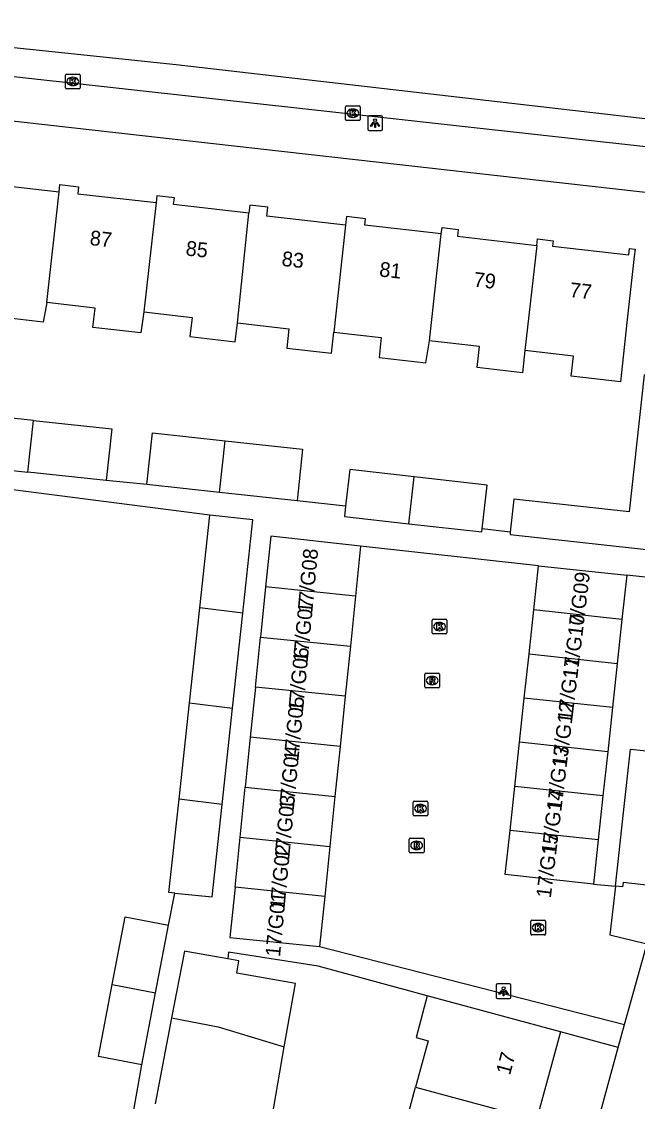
# Model space of a CAD drawing. Extents: x 162026 to 163499, y 387297 to 388169.
# Drawn here: x 162354.3 to 162396, y 388064.1 to 388137.2 of the extents above; entities that cross this region are included whole.
import ezdxf

# ---------------------------------------------------------------- set-up
doc = ezdxf.new("R2010")
doc.units = 0
for name, color, linetype in [('IMGEO_Kolk', 7, 'Continuous'), ('IMGEO_Lichtpunt', 7, 'Continuous'), ('IMGEO_Pand', 7, 'Continuous'), ('IMGEO_Pand_nummerreeks', 7, 'Continuous'), ('IMGEO_Rijbaan_lokaal_gesloten', 7, 'Continuous'), ('IMGEO_Rijbaan_lokaal_open', 7, 'Continuous'), ('IMGEO_Rioolput', 7, 'Continuous'), ('IMGEO_Voetpad_open', 7, 'Continuous')]:
    doc.layers.add(name, color=color, linetype=linetype)

msp = doc.modelspace()

# ---------------------------------------------------------------- linework, layer by layer
at = {"layer": 'IMGEO_Kolk'}
for p, q in [((162357.308, 388132.702), (162357.308, 388133.554)), ((162357.383, 388133.628), (162358.235, 388133.628)), ((162357.796, 388133.408), (162357.821, 388133.408)), ((162358.309, 388133.554), (162358.309, 388132.702)), ((162357.819, 388132.848), (162357.794, 388132.848)), ((162358.235, 388132.628), (162357.383, 388132.628)), ((162376.259, 388130.552), (162376.259, 388131.404)), ((162376.334, 388131.478), (162377.186, 388131.478)), ((162376.747, 388131.258), (162376.772, 388131.258)), ((162377.26, 388131.404), (162377.26, 388130.552)), ((162377.186, 388130.478), (162376.334, 388130.478)), ((162376.77, 388130.698), (162376.745, 388130.698)), ((162382.122, 388095.828), (162382.122, 388096.68)), ((162382.197, 388096.754), (162383.049, 388096.754)), ((162382.61, 388096.534), (162382.635, 388096.534)), ((162383.123, 388096.68), (162383.123, 388095.828)), ((162383.049, 388095.754), (162382.197, 388095.754)), ((162382.633, 388095.974), (162382.608, 388095.974)), ((162380.834, 388083.518), (162380.834, 388084.37)), ((162380.909, 388084.444), (162381.761, 388084.444)), ((162381.322, 388084.224), (162381.347, 388084.224)), ((162381.835, 388084.37), (162381.835, 388083.518)), ((162381.761, 388083.444), (162380.909, 388083.444)), ((162381.345, 388083.664), (162381.32, 388083.664)), ((162388.793, 388075.468), (162388.793, 388076.32)), ((162388.868, 388076.394), (162389.72, 388076.394)), ((162389.281, 388076.174), (162389.306, 388076.174)), ((162389.794, 388076.32), (162389.794, 388075.468)), ((162389.72, 388075.394), (162388.868, 388075.394)), ((162389.304, 388075.614), (162389.279, 388075.614))]:
    msp.add_line(p, q, dxfattribs=at)
for points in [[(162357.308, 388132.702), (162357.308, 388133.554)], [(162357.383, 388133.628), (162358.235, 388133.628)], [(162358.309, 388133.554), (162358.309, 388132.702)], [(162357.629, 388133.328), (162357.752, 388133.328), (162357.752, 388133.177), (162357.882, 388133.328), (162358.046, 388133.328), (162357.9, 388133.177), (162358.053, 388132.928), (162357.901, 388132.928), (162357.816, 388133.092), (162357.752, 388133.025), (162357.752, 388132.928), (162357.629, 388132.928), (162357.629, 388133.328)], [(162358.235, 388132.628), (162357.383, 388132.628)], [(162376.259, 388130.552), (162376.259, 388131.404)], [(162376.334, 388131.478), (162377.186, 388131.478)], [(162377.26, 388131.404), (162377.26, 388130.552)], [(162377.186, 388130.478), (162376.334, 388130.478)], [(162376.58, 388131.178), (162376.703, 388131.178), (162376.703, 388131.027), (162376.833, 388131.178), (162376.997, 388131.178), (162376.851, 388131.027), (162377.004, 388130.778), (162376.852, 388130.778), (162376.767, 388130.942), (162376.703, 388130.875), (162376.703, 388130.778), (162376.58, 388130.778), (162376.58, 388131.178)], [(162382.122, 388095.828), (162382.122, 388096.68)], [(162382.197, 388096.754), (162383.049, 388096.754)], [(162382.443, 388096.454), (162382.566, 388096.454), (162382.566, 388096.303), (162382.696, 388096.454), (162382.86, 388096.454), (162382.714, 388096.303), (162382.867, 388096.054), (162382.715, 388096.054), (162382.63, 388096.218), (162382.566, 388096.151), (162382.566, 388096.054), (162382.443, 388096.054), (162382.443, 388096.454)], [(162383.123, 388096.68), (162383.123, 388095.828)], [(162383.049, 388095.754), (162382.197, 388095.754)], [(162380.834, 388083.518), (162380.834, 388084.37)], [(162380.909, 388084.444), (162381.761, 388084.444)], [(162381.155, 388084.144), (162381.278, 388084.144), (162381.278, 388083.993), (162381.408, 388084.144), (162381.572, 388084.144), (162381.426, 388083.993), (162381.579, 388083.744), (162381.427, 388083.744), (162381.342, 388083.908), (162381.278, 388083.841), (162381.278, 388083.744), (162381.155, 388083.744), (162381.155, 388084.144)], [(162381.835, 388084.37), (162381.835, 388083.518)], [(162381.761, 388083.444), (162380.909, 388083.444)], [(162388.793, 388075.468), (162388.793, 388076.32)], [(162388.868, 388076.394), (162389.72, 388076.394)], [(162389.114, 388076.094), (162389.237, 388076.094), (162389.237, 388075.943), (162389.367, 388076.094), (162389.531, 388076.094), (162389.385, 388075.943), (162389.538, 388075.694), (162389.386, 388075.694), (162389.301, 388075.858), (162389.237, 388075.791), (162389.237, 388075.694), (162389.114, 388075.694), (162389.114, 388076.094)], [(162389.794, 388076.32), (162389.794, 388075.468)], [(162389.72, 388075.394), (162388.868, 388075.394)]]:
    msp.add_lwpolyline(points, dxfattribs=at)
for centre, start, end in [((162357.385, 388133.552), 91.55205, 178.44795), ((162357.385, 388133.552), 91.55205, 178.44795), ((162358.233, 388133.552), 1.55205, 88.44795), ((162358.233, 388133.552), 1.55205, 88.44795), ((162357.385, 388132.704), 181.55205, 268.44795), ((162357.385, 388132.704), 181.55205, 268.44795), ((162358.233, 388132.704), 271.55205, 358.44795), ((162358.233, 388132.704), 271.55205, 358.44795), ((162376.336, 388131.402), 91.55205, 178.44795), ((162376.336, 388131.402), 91.55205, 178.44795), ((162377.184, 388131.402), 1.55205, 88.44795), ((162377.184, 388131.402), 1.55205, 88.44795), ((162376.336, 388130.554), 181.55205, 268.44795), ((162376.336, 388130.554), 181.55205, 268.44795), ((162377.184, 388130.554), 271.55205, 358.44795), ((162377.184, 388130.554), 271.55205, 358.44795), ((162382.199, 388096.678), 91.55205, 178.44795), ((162382.199, 388096.678), 91.55205, 178.44795), ((162383.047, 388096.678), 1.55205, 88.44795), ((162383.047, 388096.678), 1.55205, 88.44795), ((162382.199, 388095.83), 181.55205, 268.44795), ((162382.199, 388095.83), 181.55205, 268.44795), ((162383.047, 388095.83), 271.55205, 358.44795), ((162383.047, 388095.83), 271.55205, 358.44795), ((162380.911, 388084.368), 91.55205, 178.44795), ((162380.911, 388084.368), 91.55205, 178.44795), ((162381.759, 388084.368), 1.55205, 88.44795), ((162381.759, 388084.368), 1.55205, 88.44795), ((162380.911, 388083.52), 181.55205, 268.44795), ((162380.911, 388083.52), 181.55205, 268.44795), ((162381.759, 388083.52), 271.55205, 358.44795), ((162381.759, 388083.52), 271.55205, 358.44795), ((162388.87, 388076.318), 91.55205, 178.44795), ((162388.87, 388076.318), 91.55205, 178.44795), ((162389.718, 388076.318), 1.55205, 88.44795), ((162389.718, 388076.318), 1.55205, 88.44795), ((162388.87, 388075.47), 181.55205, 268.44795), ((162388.87, 388075.47), 181.55205, 268.44795), ((162389.718, 388075.47), 271.55205, 358.44795), ((162389.718, 388075.47), 271.55205, 358.44795)]:
    msp.add_arc(centre, 0.0765, start, end, dxfattribs=at)
for centre, major_axis, ratio, start_param, end_param in [((162357.795, 388133.128), (-0.387, 0.002), 0.722429, 4.712389, 7.853982), ((162357.82, 388133.128), (-0.39, 0.002), 0.717154, 1.570796, 4.712389), ((162376.746, 388130.978), (-0.387, 0.002), 0.722429, 4.712389, 7.853982), ((162376.771, 388130.978), (-0.39, 0.002), 0.717154, 1.570796, 4.712389), ((162382.609, 388096.254), (-0.387, 0.002), 0.722429, 4.712389, 7.853982), ((162382.634, 388096.254), (-0.39, 0.002), 0.717154, 1.570796, 4.712389), ((162381.321, 388083.944), (-0.387, 0.002), 0.722429, 4.712389, 7.853982), ((162381.346, 388083.944), (-0.39, 0.002), 0.717154, 1.570796, 4.712389), ((162389.28, 388075.894), (-0.387, 0.002), 0.722429, 4.712389, 7.853982), ((162389.305, 388075.894), (-0.39, 0.002), 0.717154, 1.570796, 4.712389)]:
    msp.add_ellipse(centre, major_axis=major_axis, ratio=ratio, start_param=start_param, end_param=end_param, dxfattribs=at)
at = {"layer": 'IMGEO_Lichtpunt'}
for p, q in [((162377.758, 388130.709), (162377.758, 388129.902)), ((162377.758, 388130.709), (162377.758, 388129.902)), ((162378.66, 388130.804), (162377.852, 388130.804)), ((162378.66, 388130.804), (162377.852, 388130.804)), ((162378.754, 388129.902), (162378.754, 388130.709)), ((162378.754, 388129.902), (162378.754, 388130.709)), ((162377.852, 388129.808), (162378.66, 388129.808)), ((162377.852, 388129.808), (162378.66, 388129.808)), ((162387.352, 388072.086), (162386.544, 388072.086)), ((162387.352, 388072.086), (162386.544, 388072.086)), ((162386.45, 388071.991), (162386.45, 388071.184)), ((162386.45, 388071.991), (162386.45, 388071.184)), ((162387.446, 388071.184), (162387.446, 388071.991)), ((162387.446, 388071.184), (162387.446, 388071.991)), ((162386.544, 388071.09), (162387.352, 388071.09)), ((162386.544, 388071.09), (162387.352, 388071.09))]:
    msp.add_line(p, q, dxfattribs=at)
for points in [[(162378.132, 388130.373), (162378.171, 388130.345), (162377.983, 388130.083), (162377.945, 388130.11), (162378.132, 388130.373)], [(162378.234, 388130.325), (162378.281, 388130.325), (162378.281, 388130.003), (162378.234, 388130.003), (162378.234, 388130.325)], [(162378.344, 388130.345), (162378.382, 388130.372), (162378.569, 388130.11), (162378.53, 388130.082), (162378.344, 388130.345)], [(162386.824, 388071.655), (162386.863, 388071.627), (162386.675, 388071.365), (162386.637, 388071.392), (162386.824, 388071.655)], [(162386.926, 388071.607), (162386.973, 388071.607), (162386.973, 388071.285), (162386.926, 388071.285), (162386.926, 388071.607)], [(162387.036, 388071.627), (162387.074, 388071.654), (162387.261, 388071.392), (162387.222, 388071.364), (162387.036, 388071.627)]]:
    msp.add_lwpolyline(points, dxfattribs=at)
for centre in [(162378.257, 388130.507), (162386.949, 388071.789)]:
    msp.add_circle(centre, 0.0994, dxfattribs=at)
for centre, start, end in [((162377.852, 388130.709), 90, 180), ((162377.852, 388130.709), 90, 180), ((162378.66, 388130.709), 0, 90), ((162378.66, 388130.709), 0, 90), ((162377.852, 388129.902), 180, 270), ((162377.852, 388129.902), 180, 270), ((162378.66, 388129.902), 270, 0), ((162378.66, 388129.902), 270, 360), ((162386.544, 388071.991), 90, 180), ((162386.544, 388071.991), 90, 180), ((162387.352, 388071.991), 0, 90), ((162387.352, 388071.991), 0, 90), ((162386.544, 388071.184), 180, 270), ((162386.544, 388071.184), 180, 270), ((162387.352, 388071.184), 270, 0), ((162387.352, 388071.184), 270, 360)]:
    msp.add_arc(centre, 0.0946, start, end, dxfattribs=at)
at = {"layer": 'IMGEO_Pand'}
for points in [[(162350.344, 388126.266), (162350.416, 388126.898), (162351.608, 388126.763), (162351.551, 388126.267), (162356.878, 388125.661)], [(162356.878, 388125.661), (162356.934, 388126.151), (162358.197, 388126.008), (162358.143, 388125.535), (162363.446, 388124.933)], [(162356.042, 388118.164), (162356.878, 388125.661)], [(162369.717, 388124.226), (162364.631, 388124.804), (162364.683, 388125.261), (162363.499, 388125.396), (162363.446, 388124.933)], [(162363.446, 388124.933), (162362.618, 388117.533)], [(162376.255, 388123.412), (162370.944, 388124.016), (162371.012, 388124.613), (162369.777, 388124.753), (162369.717, 388124.226)], [(162368.942, 388116.796), (162369.717, 388124.226)], [(162382.74, 388122.815), (162377.556, 388123.404), (162377.606, 388123.842), (162376.32, 388123.988), (162376.255, 388123.412)], [(162376.255, 388123.412), (162375.462, 388116.178)], [(162382.74, 388122.815), (162382.788, 388123.242), (162383.884, 388123.118), (162383.83, 388122.65), (162389.197, 388122.04)], [(162381.932, 388115.576), (162382.74, 388122.815)], [(162389.197, 388122.04), (162389.246, 388122.476), (162390.299, 388122.356), (162390.258, 388121.995), (162395.429, 388121.407), (162395.478, 388121.835), (162395.853, 388121.793), (162395.797, 388121.296), (162395.289, 388116.825), (162394.928, 388113.444), (162394.86, 388112.81), (162391.535, 388113.187), (162391.689, 388114.547), (162388.399, 388114.921)], [(162389.197, 388122.04), (162388.399, 388114.921)], [(162356.042, 388118.164), (162355.795, 388116.853), (162352.714, 388117.203), (162352.86, 388118.484), (162349.518, 388118.864)], [(162362.618, 388117.533), (162362.409, 388116.12), (162359.174, 388116.488), (162359.323, 388117.791), (162356.042, 388118.164)], [(162362.618, 388117.533), (162365.882, 388117.162), (162365.734, 388115.866), (162368.797, 388115.518), (162368.942, 388116.796)], [(162368.942, 388116.796), (162372.427, 388116.4), (162372.278, 388115.09), (162375.3, 388114.747), (162375.462, 388116.178)], [(162375.462, 388116.178), (162378.68, 388115.812), (162378.527, 388114.463), (162381.697, 388114.103), (162381.932, 388115.576)], [(162388.399, 388114.921), (162388.221, 388113.428), (162385.166, 388113.775), (162385.327, 388115.191), (162381.932, 388115.576)], [(162399.423, 388112.95), (162396.471, 388113.274), (162395.453, 388104.007), (162387.647, 388104.864), (162387.404, 388102.647)], [(162355.154, 388110.197), (162350.306, 388110.722), (162349.969, 388107.616)], [(162354.764, 388106.7), (162355.154, 388110.197)], [(162355.154, 388110.197), (162360.455, 388109.622), (162360.077, 388106.125)], [(162362.827, 388105.856), (162363.206, 388109.354), (162368.11, 388108.822)], [(162367.745, 388105.324), (162368.11, 388108.822)], [(162368.11, 388108.822), (162373.355, 388108.254), (162372.977, 388104.757)], [(162349.969, 388107.616), (162349.927, 388107.224), (162354.764, 388106.7)], [(162360.077, 388106.125), (162354.764, 388106.7)], [(162380.904, 388106.374), (162376.55, 388106.87), (162376.268, 388104.396)], [(162380.55, 388103.212), (162380.904, 388106.374)], [(162385.497, 388102.856), (162385.834, 388105.813), (162380.904, 388106.374)], [(162367.745, 388105.324), (162362.827, 388105.856)], [(162372.977, 388104.757), (162367.745, 388105.324)], [(162376.268, 388104.396), (162376.19, 388103.708), (162380.55, 388103.212)], [(162366.399, 388097.513), (162367.08, 388103.786)], [(162369.316, 388097.17), (162370, 388103.468), (162367.08, 388103.786)], [(162380.55, 388103.212), (162385.474, 388102.652), (162385.497, 388102.856)], [(162377.283, 388101.696), (162371.205, 388102.372), (162370.854, 388098.935)], [(162387.404, 388102.647), (162387.386, 388102.483), (162398.057, 388101.309)], [(162377.283, 388101.696), (162376.935, 388098.31)], [(162388.998, 388097.387), (162389.32, 388100.372)], [(162389.32, 388100.372), (162395.283, 388099.728)], [(162395.283, 388099.728), (162394.961, 388096.744)], [(162370.854, 388098.935), (162370.509, 388095.549)], [(162376.935, 388098.31), (162370.854, 388098.935)], [(162376.935, 388098.31), (162376.587, 388094.924)], [(162365.701, 388091.089), (162366.399, 388097.513)], [(162369.316, 388097.17), (162366.399, 388097.513)], [(162368.618, 388090.745), (162369.316, 388097.17)], [(162388.676, 388094.402), (162388.998, 388097.387)], [(162394.961, 388096.744), (162388.998, 388097.387)], [(162394.961, 388096.744), (162394.639, 388093.759)], [(162370.164, 388092.162), (162370.509, 388095.549)], [(162370.509, 388095.549), (162376.587, 388094.924)], [(162376.587, 388094.924), (162376.24, 388091.538)], [(162388.354, 388091.417), (162388.676, 388094.402)], [(162388.676, 388094.402), (162394.639, 388093.759)], [(162394.639, 388093.759), (162394.317, 388090.774)], [(162370.164, 388092.162), (162369.819, 388088.776)], [(162376.24, 388091.538), (162370.164, 388092.162)], [(162364.995, 388084.585), (162365.701, 388091.089)], [(162365.701, 388091.089), (162368.618, 388090.745)], [(162376.24, 388091.538), (162375.892, 388088.152)], [(162388.032, 388088.433), (162388.354, 388091.417)], [(162394.317, 388090.774), (162388.354, 388091.417)], [(162367.91, 388084.227), (162368.618, 388090.745)], [(162394.317, 388090.774), (162393.995, 388087.789)], [(162369.819, 388088.776), (162369.473, 388085.39)], [(162375.892, 388088.152), (162369.819, 388088.776)], [(162375.892, 388088.152), (162375.544, 388084.767)], [(162387.71, 388085.448), (162388.032, 388088.433)], [(162393.995, 388087.789), (162388.032, 388088.433)], [(162393.995, 388087.789), (162393.673, 388084.804)], [(162394.528, 388078.704), (162395.073, 388083.675), (162395.543, 388087.967), (162398.339, 388087.661), (162398.243, 388086.792), (162401.532, 388086.432)], [(162369.128, 388082.004), (162369.473, 388085.39)], [(162369.473, 388085.39), (162375.544, 388084.767)], [(162387.388, 388082.463), (162387.71, 388085.448)], [(162393.673, 388084.804), (162387.71, 388085.448)], [(162364.707, 388078.234), (162364.31, 388078.274), (162364.995, 388084.585)], [(162367.91, 388084.227), (162364.995, 388084.585)], [(162375.544, 388084.767), (162375.196, 388081.381)], [(162393.673, 388084.804), (162393.351, 388081.82)], [(162364.707, 388078.234), (162367.232, 388077.978), (162367.91, 388084.227)], [(162393.029, 388078.834), (162387.066, 388079.478), (162387.388, 388082.463)], [(162393.351, 388081.82), (162387.388, 388082.463)], [(162368.783, 388078.618), (162369.128, 388082.004)], [(162369.128, 388082.004), (162375.196, 388081.381)], [(162393.351, 388081.82), (162393.029, 388078.834)], [(162375.196, 388081.381), (162374.849, 388077.995)], [(162400.603, 388077.958), (162398.539, 388078.184), (162398.579, 388078.547), (162395.033, 388078.935), (162395.002, 388078.653), (162394.528, 388078.704)], [(162368.783, 388078.618), (162368.437, 388075.228), (162374.501, 388074.609)], [(162374.849, 388077.995), (162368.783, 388078.618)], [(162374.849, 388077.995), (162374.501, 388074.609)], [(162360.478, 388072.043), (162361.358, 388076.617), (162364.287, 388076.053)], [(162363.407, 388071.481), (162364.287, 388076.053)], [(162368.29, 388073.783), (162365.594, 388074.255), (162365.364, 388074.295), (162364.495, 388069.79)], [(162372.118, 388067.819), (162372.871, 388072.122), (162368.906, 388072.816), (162369.052, 388073.65), (162368.29, 388073.783)], [(162362.469, 388066.614), (162359.541, 388067.178), (162360.478, 388072.043)], [(162360.478, 388072.043), (162363.407, 388071.481)], [(162362.469, 388066.614), (162363.407, 388071.481)], [(162381.793, 388071.276), (162381.031, 388068.467), (162381.852, 388068.244), (162381, 388065.105)], [(162390.797, 388068.834), (162381.793, 388071.276)], [(162364.495, 388069.79), (162363.371, 388063.966)], [(162364.495, 388069.79), (162367.651, 388069.184), (162372.118, 388067.819)], [(162390.797, 388068.834), (162389.184, 388062.886)], [(162367.224, 388063.07), (162369.802, 388062.269), (162371.106, 388062.04), (162372.118, 388067.819)], [(162378.6, 388059.533), (162379.322, 388062.193), (162380.149, 388061.968), (162381, 388065.105)], [(162381, 388065.105), (162389.184, 388062.886)]]:
    msp.add_lwpolyline(points, dxfattribs=at)
at = {"layer": 'IMGEO_Rijbaan_lokaal_gesloten'}
msp.add_lwpolyline([(162337.026, 388137.174), (162364.801, 388134.263), (162404.144, 388129.742), (162469.382, 388122.511)], dxfattribs=at)
at = {"layer": 'IMGEO_Rijbaan_lokaal_open'}
for points in [[(162389.32, 388100.372), (162377.283, 388101.696)], [(162393.029, 388078.834), (162394.528, 388078.704)], [(162394.528, 388078.704), (162394.132, 388075.394), (162396.466, 388074.836), (162396.657, 388074.813)], [(162374.501, 388074.609), (162395.131, 388069.348)], [(162395.131, 388069.348), (162396.657, 388074.813)]]:
    msp.add_lwpolyline(points, dxfattribs=at)
at = {"layer": 'IMGEO_Rioolput'}
for p, q in [((162381.622, 388092.179), (162381.622, 388093.031)), ((162381.697, 388093.105), (162382.549, 388093.105)), ((162382.11, 388092.885), (162382.135, 388092.885)), ((162382.623, 388093.031), (162382.623, 388092.179)), ((162382.549, 388092.105), (162381.697, 388092.105)), ((162382.133, 388092.325), (162382.108, 388092.325)), ((162380.568, 388081.027), (162380.568, 388081.879)), ((162380.643, 388081.953), (162381.495, 388081.953)), ((162381.056, 388081.733), (162381.081, 388081.733)), ((162381.569, 388081.879), (162381.569, 388081.027)), ((162381.495, 388080.953), (162380.643, 388080.953)), ((162381.079, 388081.173), (162381.054, 388081.173))]:
    msp.add_line(p, q, dxfattribs=at)
for points in [[(162381.622, 388092.179), (162381.622, 388093.031)], [(162381.697, 388093.105), (162382.549, 388093.105)], [(162382.211, 388092.803), (162381.959, 388092.805), (162381.959, 388092.405)], [(162381.959, 388092.405), (162382.083, 388092.405), (162382.083, 388092.567), (162382.094, 388092.567)], [(162382.137, 388092.724), (162382.083, 388092.724), (162382.083, 388092.643)], [(162382.083, 388092.643), (162382.135, 388092.643)], [(162382.141, 388092.538), (162382.212, 388092.405), (162382.352, 388092.405), (162382.287, 388092.531)], [(162382.623, 388093.031), (162382.623, 388092.179)], [(162382.549, 388092.105), (162381.697, 388092.105)], [(162380.568, 388081.027), (162380.568, 388081.879)], [(162380.643, 388081.953), (162381.495, 388081.953)], [(162381.157, 388081.651), (162380.905, 388081.653), (162380.905, 388081.253)], [(162381.083, 388081.572), (162381.029, 388081.572), (162381.029, 388081.491)], [(162381.569, 388081.879), (162381.569, 388081.027)], [(162381.495, 388080.953), (162380.643, 388080.953)], [(162380.905, 388081.253), (162381.029, 388081.253), (162381.029, 388081.415), (162381.04, 388081.415)], [(162381.029, 388081.491), (162381.081, 388081.491)], [(162381.087, 388081.386), (162381.158, 388081.253), (162381.298, 388081.253), (162381.233, 388081.379)]]:
    msp.add_lwpolyline(points, dxfattribs=at)
for centre, radius, start, end in [((162381.699, 388093.029), 0.0765, 91.55205, 178.44795), ((162381.699, 388093.029), 0.0765, 91.55205, 178.44795), ((162382.093, 388092.514), 0.0533, 26.02933, 88.69889), ((162382.119, 388092.832), 0.19, 274.7715, 282.96867), ((162382.143, 388092.628), 0.0964, 77.00612, 93.18647), ((162382.157, 388092.685), 0.0378, 276.66336, 79.67722), ((162382.21, 388092.693), 0.109, 350.36119, 89.41601), ((162382.208, 388092.693), 0.112, 277.58423, 350.98172), ((162382.192, 388092.478), 0.108, 29.51342, 73.79051), ((162382.547, 388093.029), 0.0765, 1.55205, 88.44795), ((162382.547, 388093.029), 0.0765, 1.55205, 88.44795), ((162381.699, 388092.181), 0.0765, 181.55205, 268.44795), ((162381.699, 388092.181), 0.0765, 181.55205, 268.44795), ((162382.547, 388092.181), 0.0765, 271.55205, 358.44795), ((162382.547, 388092.181), 0.0765, 271.55205, 358.44795), ((162380.645, 388081.877), 0.0765, 91.55205, 178.44795), ((162380.645, 388081.877), 0.0765, 91.55205, 178.44795), ((162381.089, 388081.476), 0.0964, 77.00612, 93.18647), ((162381.103, 388081.533), 0.0378, 276.66336, 79.67722), ((162381.156, 388081.541), 0.109, 350.36119, 89.41601), ((162381.493, 388081.877), 0.0765, 1.55205, 88.44795), ((162381.493, 388081.877), 0.0765, 1.55205, 88.44795), ((162380.645, 388081.029), 0.0765, 181.55205, 268.44795), ((162380.645, 388081.029), 0.0765, 181.55205, 268.44795), ((162381.039, 388081.362), 0.0533, 26.02933, 88.69889), ((162381.065, 388081.68), 0.19, 274.7715, 282.96867), ((162381.154, 388081.541), 0.112, 277.58423, 350.98172), ((162381.138, 388081.326), 0.108, 29.51342, 73.79051), ((162381.493, 388081.029), 0.0765, 271.55205, 358.44795), ((162381.493, 388081.029), 0.0765, 271.55205, 358.44795)]:
    msp.add_arc(centre, radius, start, end, dxfattribs=at)
for centre, major_axis, ratio, start_param, end_param in [((162382.109, 388092.605), (-0.387, 0.002), 0.722429, 4.712389, 7.853982), ((162382.134, 388092.605), (-0.39, 0.002), 0.717154, 1.570796, 4.712389), ((162381.055, 388081.453), (-0.387, 0.002), 0.722429, 4.712389, 7.853982), ((162381.08, 388081.453), (-0.39, 0.002), 0.717154, 1.570796, 4.712389)]:
    msp.add_ellipse(centre, major_axis=major_axis, ratio=ratio, start_param=start_param, end_param=end_param, dxfattribs=at)
at = {"layer": 'IMGEO_Voetpad_open'}
for points in [[(162339.8, 388135.036), (162340.937, 388134.869), (162341.003, 388134.859), (162345.244, 388134.404), (162398.006, 388128.568)], [(162340.431, 388131.804), (162344.89, 388131.447), (162459.992, 388118.487)], [(162367.08, 388103.786), (162350.76, 388105.877)], [(162362.827, 388105.856), (162360.077, 388106.125)], [(162376.268, 388104.396), (162372.977, 388104.757)], [(162387.404, 388102.647), (162385.497, 388102.856)], [(162398.001, 388099.434), (162395.283, 388099.728)], [(162364.287, 388076.053), (162364.707, 388078.234)], [(162381.793, 388071.276), (162374.399, 388073.281), (162368.336, 388074.236), (162368.29, 388073.783)], [(162394.703, 388067.775), (162395.131, 388069.348)], [(162394.703, 388067.775), (162390.797, 388068.834)], [(162380.416, 388015.314), (162394.703, 388067.775)], [(162361.889, 388063.299), (162362.469, 388066.614)]]:
    msp.add_lwpolyline(points, dxfattribs=at)

# ---------------------------------------------------------------- texts
at = {"layer": 'IMGEO_Pand_nummerreeks'}
for s, rotation, p in [('87', 353.81544, (162358.922, 388122.065)), ('85', 353.81544, (162365.414, 388121.361)), ('83', 353.81544, (162371.907, 388120.658)), ('81', 353.81544, (162378.511, 388119.941)), ('79', 353.81544, (162384.891, 388119.25)), ('77', 353.81544, (162391.384, 388118.547)), ('17/G08', 84.64417, (162374.006, 388097.121)), ('17/G09', 83.12317, (162392.277, 388095.535)), ('17/G07', 84.64417, (162373.693, 388093.784)), ('17/G10', 83.12317, (162391.931, 388092.671)), ('17/G06', 84.64417, (162373.38, 388090.451)), ('17/G11', 83.12317, (162391.587, 388089.816)), ('17/G05', 84.64417, (162373.068, 388087.118)), ('17/G12', 83.12317, (162391.216, 388086.739)), ('17/G04', 84.64417, (162372.755, 388083.784)), ('17/G13', 83.12317, (162390.86, 388083.783)), ('17/G03', 84.64417, (162372.443, 388080.451)), ('17/G14', 83.12317, (162390.502, 388080.822)), ('17/G15', 83.12317, (162390.145, 388077.861)), ('17/G02', 84.64417, (162372.13, 388077.111)), ('17/G01', 84.64417, (162371.828, 388073.894)), ('17', 74.82428, (162387.382, 388065.869))]:
    msp.add_text(s, height=1, rotation=rotation, dxfattribs=at).set_placement(p)

doc.saveas('drawing.dxf')
